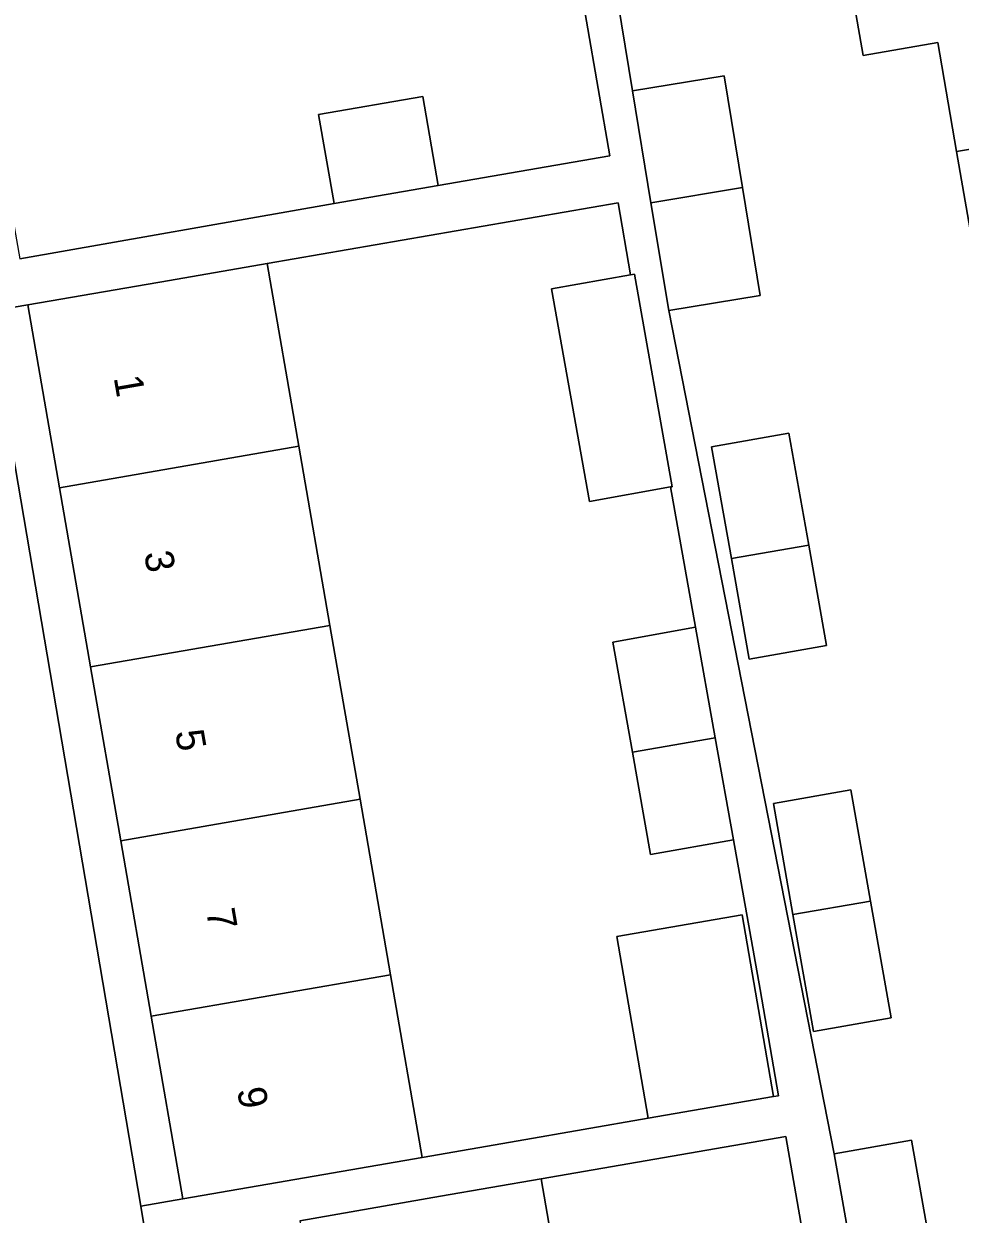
# Model space of a CAD drawing. Extents: x 162879 to 165540, y 384011 to 385181.
# Drawn here: x 164401.31 to 164434.07, y 384355.34 to 384396.99 of the extents above; entities that cross this region are included whole.
import ezdxf

# ---------------------------------------------------------------- set-up
doc = ezdxf.new("R2010")
doc.units = 0
for name, color, linetype in [('IMGEO_Erf', 7, 'Continuous'), ('IMGEO_Pand', 7, 'Continuous'), ('IMGEO_Pand_nummerreeks', 7, 'Continuous'), ('IMGEO_Voetpad_open', 7, 'Continuous')]:
    doc.layers.add(name, color=color, linetype=linetype)

msp = doc.modelspace()

# ---------------------------------------------------------------- linework, layer by layer
at = {"layer": 'IMGEO_Erf'}
for points in [[(164437.796, 384419.563), (164418.945, 384416.206), (164420.46, 384407.021), (164423.662, 384407.549), (164424.313, 384403.599), (164424.929, 384399.862), (164421.828, 384399.351), (164422.604, 384394.646), (164425.806, 384395.174), (164426.45, 384391.265), (164427.073, 384387.487), (164423.871, 384386.959), (164429.656, 384357.452), (164432.361, 384357.93), (164433.049, 384354.039), (164433.771, 384349.957), (164431.065, 384349.478), (164431.891, 384345.293), (164434.597, 384345.771)], [(164435.006, 384386.382), (164433.943, 384392.521), (164433.282, 384396.337), (164430.668, 384395.884), (164430.25, 384398.293), (164432.868, 384398.722), (164431.799, 384404.896), (164430.72, 384411.121), (164430.492, 384412.438), (164429.623, 384417.45), (164438.252, 384418.945)], [(164433.529, 384326.151), (164427.964, 384358.055), (164419.404, 384356.572), (164420.466, 384350.445)]]:
    msp.add_lwpolyline(points, dxfattribs=at)
for points in [[(164419.771, 384404.164), (164414.043, 384403.171), (164414.283, 384401.788), (164410.632, 384401.155), (164410.404, 384402.468), (164404.807, 384401.498), (164399.218, 384400.53), (164399.46, 384399.135), (164395.756, 384398.493), (164395.992, 384397.135), (164390.442, 384396.174), (164389.95, 384399.01), (164389.706, 384398.968), (164389.55, 384398.945), (164391.675, 384387.078), (164397.518, 384388.136), (164396.976, 384391.261), (164400.621, 384391.892), (164401.163, 384388.768), (164412.16, 384390.7), (164411.618, 384393.823), (164415.263, 384394.454), (164415.805, 384391.33), (164421.814, 384392.371)], [(164421.913, 384375.359), (164424.811, 384375.875), (164423.937, 384380.785), (164421.097, 384380.28), (164419.773, 384387.713), (164422.536, 384388.205), (164422.098, 384390.731), (164409.825, 384388.605), (164410.933, 384382.211), (164412.019, 384375.94), (164413.073, 384369.857), (164414.137, 384363.716), (164415.245, 384357.322), (164418.597, 384357.904), (164423.156, 384358.694), (164422.053, 384365.057), (164426.438, 384365.817), (164427.54, 384359.454), (164427.715, 384359.484), (164427.07, 384363.202), (164426.134, 384368.441), (164423.237, 384367.926), (164422.599, 384371.508)], [(164403.646, 384374.489), (164402.56, 384380.76), (164401.452, 384387.155), (164400.073, 384386.92), (164405.399, 384355.616), (164406.872, 384355.871), (164405.764, 384362.265), (164404.7, 384368.406)], [(164429.389, 384375.236), (164426.683, 384374.757), (164426.061, 384378.277), (164425.369, 384382.193), (164428.074, 384382.671), (164428.767, 384378.754)], [(164431.647, 384362.213), (164428.941, 384361.734), (164428.218, 384365.826), (164427.532, 384369.708), (164430.237, 384370.186), (164430.925, 384366.295)]]:
    msp.add_lwpolyline(points, close=True, dxfattribs=at)
at = {"layer": 'IMGEO_Pand'}
for points in [[(164442.58, 384393.969), (164441.919, 384397.786), (164442.669, 384397.916), (164442.253, 384400.317), (164432.868, 384398.722), (164430.25, 384398.293), (164430.668, 384395.884), (164433.282, 384396.337), (164433.943, 384392.521)], [(164423.25, 384390.728), (164426.45, 384391.265), (164425.806, 384395.174), (164422.604, 384394.646)], [(164412.16, 384390.7), (164415.805, 384391.33), (164415.263, 384394.454), (164411.618, 384393.823)], [(164435.006, 384386.382), (164444.386, 384388.007), (164444.016, 384390.138), (164443.266, 384390.009), (164442.58, 384393.969), (164433.943, 384392.521)], [(164423.25, 384390.728), (164423.871, 384386.959), (164427.073, 384387.487), (164426.45, 384391.265)], [(164402.56, 384380.76), (164410.933, 384382.211), (164409.825, 384388.605), (164406.41, 384388.013), (164401.452, 384387.155)], [(164422.671, 384388.229), (164422.536, 384388.205), (164419.773, 384387.713), (164421.097, 384380.28), (164423.937, 384380.785), (164423.994, 384380.795)], [(164426.061, 384378.277), (164428.767, 384378.754), (164428.074, 384382.671), (164425.369, 384382.193)], [(164403.646, 384374.489), (164412.019, 384375.94), (164410.933, 384382.211), (164402.56, 384380.76)], [(164428.767, 384378.754), (164426.061, 384378.277), (164426.683, 384374.757), (164429.389, 384375.236)], [(164403.646, 384374.489), (164404.7, 384368.406), (164413.073, 384369.857), (164412.019, 384375.94)], [(164422.599, 384371.508), (164425.499, 384372.01), (164424.811, 384375.875), (164421.913, 384375.359)], [(164422.599, 384371.508), (164423.237, 384367.926), (164426.134, 384368.441), (164425.499, 384372.01)], [(164413.073, 384369.857), (164404.7, 384368.406), (164405.764, 384362.265), (164414.137, 384363.716)], [(164428.218, 384365.826), (164430.925, 384366.295), (164430.237, 384370.186), (164427.532, 384369.708)], [(164428.218, 384365.826), (164428.941, 384361.734), (164431.647, 384362.213), (164430.925, 384366.295)], [(164423.156, 384358.694), (164427.54, 384359.454), (164426.438, 384365.817), (164422.053, 384365.057)], [(164405.764, 384362.265), (164406.872, 384355.871), (164411.799, 384356.725), (164415.245, 384357.322), (164414.137, 384363.716)], [(164433.049, 384354.039), (164432.361, 384357.93), (164429.656, 384357.452), (164430.342, 384353.57)], [(164420.466, 384350.445), (164419.404, 384356.572), (164415.888, 384355.963), (164410.961, 384355.109), (164411.405, 384352.551), (164406.847, 384351.761), (164407.459, 384348.225)]]:
    msp.add_lwpolyline(points, close=True, dxfattribs=at)
at = {"layer": 'IMGEO_Voetpad_open'}
for points in [[(164419.771, 384404.164), (164421.814, 384392.371), (164415.805, 384391.33), (164412.16, 384390.7), (164401.163, 384388.768)], [(164434.074, 384332.409), (164433.301, 384337.32), (164432.594, 384341.317), (164431.891, 384345.293), (164431.065, 384349.478), (164430.342, 384353.57), (164429.656, 384357.452), (164423.871, 384386.959), (164423.25, 384390.728), (164422.604, 384394.646), (164421.828, 384399.351)], [(164400.073, 384386.92), (164401.452, 384387.155), (164406.41, 384388.013), (164409.825, 384388.605), (164422.098, 384390.731), (164422.536, 384388.205), (164422.671, 384388.229), (164423.994, 384380.795), (164423.937, 384380.785), (164424.811, 384375.875), (164425.499, 384372.01), (164426.134, 384368.441), (164427.07, 384363.202), (164427.715, 384359.484), (164427.54, 384359.454), (164423.156, 384358.694), (164418.597, 384357.904), (164415.245, 384357.322), (164411.799, 384356.725), (164406.872, 384355.871), (164405.399, 384355.616), (164405.58, 384354.553)], [(164366.037, 384291.76), (164367.024, 384291.93), (164366.979, 384292.173), (164365.905, 384298.004), (164408.129, 384305.35), (164409.066, 384299.492), (164410.581, 384291.275), (164412.318, 384281.098), (164417.296, 384282.019), (164413.637, 384302.275), (164410.382, 384320.946), (164410.18, 384322.105), (164404.558, 384354.356), (164405.58, 384354.553), (164405.399, 384355.616), (164400.073, 384386.92)], [(164410.961, 384355.109), (164415.888, 384355.963), (164419.404, 384356.572), (164427.964, 384358.055), (164433.529, 384326.151)]]:
    msp.add_lwpolyline(points, dxfattribs=at)

# ---------------------------------------------------------------- texts
at = {"layer": 'IMGEO_Pand_nummerreeks'}
for s, p in [('1', (164404.449, 384384.616)), ('3', (164405.513, 384378.472)), ('5', (164406.597, 384372.215)), ('7', (164407.681, 384365.958)), ('9', (164408.765, 384359.701))]:
    msp.add_text(s, height=1, rotation=279.829, dxfattribs=at).set_placement(p)

doc.saveas('drawing.dxf')
